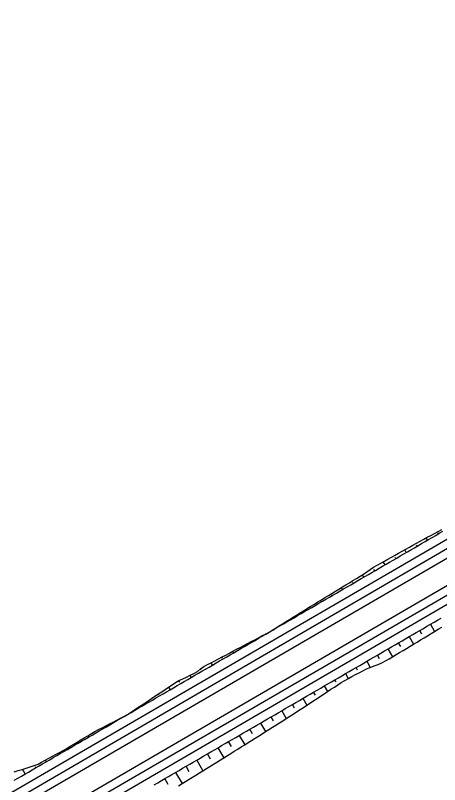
# Model space of a CAD drawing. Extents: x 6503541 to 6503743, y 5888004 to 5888145.
# Drawn here: x 6503573.428 to 6503574.671, y 5888024.591 to 5888026.845 of the extents above; entities that cross this region are included whole.
import ezdxf

# ---------------------------------------------------------------- set-up
doc = ezdxf.new("R2010")
doc.units = 0
doc.layers.add('12', color=7, linetype='Continuous')

msp = doc.modelspace()

# ---------------------------------------------------------------- linework, layer by layer
at = {"layer": '12'}
for p, q in [((6503569.2748, 5888022.1337), (6503581.2576, 5888029.0992)), ((6503569.2869, 5888022.113), (6503581.2696, 5888029.0785)), ((6503569.3219, 5888022.0528), (6503581.3046, 5888029.0183)), ((6503569.3339, 5888022.0321), (6503581.3167, 5888028.9976)), ((6503570.8964, 5888023.1041), (6503576.9288, 5888026.6107)), ((6503571.5477, 5888023.2911), (6503577.0127, 5888026.4679)), ((6503574.6649, 5888025.3285), (6503574.6666, 5888025.3257)), ((6503574.6355, 5888025.3076), (6503574.6317, 5888025.314)), ((6503574.5732, 5888025.2714), (6503574.5687, 5888025.2791)), ((6503574.6023, 5888025.293), (6503574.6044, 5888025.2895)), ((6503574.5397, 5888025.2575), (6503574.5421, 5888025.2533)), ((6503574.511, 5888025.2352), (6503574.5059, 5888025.244)), ((6503574.4772, 5888025.2217), (6503574.4799, 5888025.2171)), ((6503574.4487, 5888025.199), (6503574.4448, 5888025.2058)), ((6503574.3865, 5888025.1628), (6503574.3832, 5888025.1684)), ((6503574.4158, 5888025.184), (6503574.4176, 5888025.1809)), ((6503574.3539, 5888025.1472), (6503574.3554, 5888025.1448)), ((6503574.3242, 5888025.1267), (6503574.3217, 5888025.131)), ((6503574.2921, 5888025.1104), (6503574.2931, 5888025.1086)), ((6503574.262, 5888025.0905), (6503574.2603, 5888025.0934)), ((6503574.1997, 5888025.0543), (6503574.1992, 5888025.0552)), ((6503574.2303, 5888025.0734), (6503574.2309, 5888025.0724)), ((6503574.6441, 5888025.0611), (6503574.6564, 5888025.04)), ((6503574.1605, 5888025.0318), (6503574.1603, 5888025.0321)), ((6503574.1717, 5888025.0381), (6503574.1718, 5888025.038)), ((6503574.6193, 5888025.0322), (6503574.613, 5888025.043)), ((6503574.1285, 5888025.0153), (6503574.1295, 5888025.0135)), ((6503574.5818, 5888025.0249), (6503574.5947, 5888025.0028)), ((6503574.0975, 5888024.9969), (6503574.0967, 5888024.9985)), ((6503574.5196, 5888024.9887), (6503574.533, 5888024.9658)), ((6503574.5573, 5888024.9955), (6503574.5507, 5888025.0068)), ((6503574.0345, 5888024.962), (6503574.033, 5888024.9648)), ((6503574.0649, 5888024.9816), (6503574.0672, 5888024.9772)), ((6503574.4951, 5888024.9593), (6503574.4885, 5888024.9706)), ((6503574.0012, 5888024.948), (6503574.005, 5888024.9411)), ((6503574.4574, 5888024.9525), (6503574.4677, 5888024.9348)), ((6503573.9721, 5888024.9266), (6503573.9701, 5888024.93)), ((6503574.4307, 5888024.9268), (6503574.4262, 5888024.9344)), ((6503573.9095, 5888024.8914), (6503573.9071, 5888024.8959)), ((6503573.9394, 5888024.9116), (6503573.943, 5888024.905)), ((6503574.3682, 5888024.8909), (6503574.364, 5888024.8983)), ((6503574.3951, 5888024.9164), (6503574.4034, 5888024.9021)), ((6503573.8767, 5888024.8765), (6503573.8814, 5888024.8693)), ((6503574.3329, 5888024.8802), (6503574.3424, 5888024.8637)), ((6503573.8485, 5888024.8539), (6503573.8467, 5888024.8566)), ((6503574.307, 5888024.853), (6503574.3017, 5888024.8621)), ((6503573.8167, 5888024.8367), (6503573.8191, 5888024.8331)), ((6503574.2706, 5888024.844), (6503574.2822, 5888024.824)), ((6503574.2084, 5888024.8078), (6503574.2217, 5888024.7848)), ((6503574.2458, 5888024.8151), (6503574.2395, 5888024.8259)), ((6503573.7366, 5888024.7856), (6503573.7368, 5888024.7852)), ((6503574.1842, 5888024.7777), (6503574.1772, 5888024.7897)), ((6503573.7057, 5888024.7671), (6503573.7044, 5888024.7694)), ((6503574.1461, 5888024.7716), (6503574.1608, 5888024.7464)), ((6503573.6735, 5888024.7508), (6503573.6746, 5888024.749)), ((6503574.1226, 5888024.7404), (6503574.115, 5888024.7535)), ((6503573.6113, 5888024.7146), (6503573.6124, 5888024.7128)), ((6503573.6435, 5888024.7309), (6503573.6411, 5888024.735)), ((6503574.061, 5888024.7031), (6503574.0527, 5888024.7173)), ((6503574.0839, 5888024.7354), (6503574.0998, 5888024.708)), ((6503573.5812, 5888024.6948), (6503573.5794, 5888024.6979)), ((6503574.0216, 5888024.6993), (6503574.0387, 5888024.6699)), ((6503573.549, 5888024.6785), (6503573.5501, 5888024.6767)), ((6503573.9993, 5888024.666), (6503573.9905, 5888024.6812)), ((6503573.519, 5888024.6586), (6503573.5163, 5888024.6631)), ((6503573.9594, 5888024.6631), (6503573.9775, 5888024.6319)), ((6503573.4567, 5888024.6224), (6503573.4487, 5888024.6362)), ((6503573.4858, 5888024.6441), (6503573.4879, 5888024.6405)), ((6503573.8971, 5888024.6269), (6503573.9162, 5888024.594)), ((6503573.9376, 5888024.629), (6503573.9283, 5888024.645)), ((6503573.876, 5888024.5916), (6503573.866, 5888024.6088))]:
    msp.add_line(p, q, dxfattribs=at)
for points in [[(6503573.4248, 5888024.6038), (6503573.4352, 5888024.6099), (6503573.4455, 5888024.6159), (6503573.4559, 5888024.6219), (6503573.4663, 5888024.6279), (6503573.4767, 5888024.634), (6503573.487, 5888024.64), (6503573.4974, 5888024.646), (6503573.5078, 5888024.6521), (6503573.5182, 5888024.6581), (6503573.5285, 5888024.6641), (6503573.5389, 5888024.6702), (6503573.5493, 5888024.6762), (6503573.5597, 5888024.6822), (6503573.57, 5888024.6883), (6503573.5804, 5888024.6943), (6503573.5908, 5888024.7003), (6503573.6012, 5888024.7063), (6503573.6115, 5888024.7124), (6503573.6219, 5888024.7184), (6503573.6323, 5888024.7244), (6503573.6427, 5888024.7305), (6503573.653, 5888024.7365), (6503573.6634, 5888024.7425), (6503573.6738, 5888024.7486), (6503573.6842, 5888024.7546), (6503573.6945, 5888024.7606), (6503573.7049, 5888024.7667), (6503573.7153, 5888024.7727), (6503573.7257, 5888024.7787), (6503573.736, 5888024.7847), (6503573.7464, 5888024.7908), (6503573.7568, 5888024.7968), (6503573.7672, 5888024.8028), (6503573.7775, 5888024.8089), (6503573.7879, 5888024.8149), (6503573.7983, 5888024.8209), (6503573.8087, 5888024.827), (6503573.819, 5888024.833), (6503573.8294, 5888024.839), (6503573.8398, 5888024.8451), (6503573.8502, 5888024.8511), (6503573.8605, 5888024.8571), (6503573.8709, 5888024.8631), (6503573.8813, 5888024.8692), (6503573.8917, 5888024.8752), (6503573.902, 5888024.8812), (6503573.9124, 5888024.8873), (6503573.9228, 5888024.8933), (6503573.9332, 5888024.8993), (6503573.9435, 5888024.9054), (6503573.9539, 5888024.9114), (6503573.9643, 5888024.9174), (6503573.9747, 5888024.9234), (6503573.985, 5888024.9295), (6503573.9954, 5888024.9355), (6503574.0058, 5888024.9415), (6503574.0161, 5888024.9476), (6503574.0265, 5888024.9536), (6503574.0369, 5888024.9596), (6503574.0473, 5888024.9657), (6503574.0576, 5888024.9717), (6503574.068, 5888024.9777), (6503574.0784, 5888024.9838), (6503574.0888, 5888024.9898), (6503574.0991, 5888024.9958), (6503574.1095, 5888025.0018), (6503574.1199, 5888025.0079), (6503574.1303, 5888025.0139), (6503574.1406, 5888025.0199), (6503574.151, 5888025.026), (6503574.1614, 5888025.032), (6503574.1718, 5888025.038), (6503574.1821, 5888025.0441), (6503574.1925, 5888025.0501), (6503574.2029, 5888025.0561), (6503574.2133, 5888025.0622), (6503574.2236, 5888025.0682), (6503574.234, 5888025.0742), (6503574.2444, 5888025.0802), (6503574.2548, 5888025.0863), (6503574.2651, 5888025.0923), (6503574.2755, 5888025.0983), (6503574.2859, 5888025.1044), (6503574.2963, 5888025.1104), (6503574.3066, 5888025.1164), (6503574.317, 5888025.1225), (6503574.3274, 5888025.1285), (6503574.3378, 5888025.1345), (6503574.3481, 5888025.1406), (6503574.3585, 5888025.1466), (6503574.3689, 5888025.1526), (6503574.3793, 5888025.1586), (6503574.3896, 5888025.1647), (6503574.4, 5888025.1707), (6503574.4104, 5888025.1767), (6503574.4208, 5888025.1828), (6503574.4311, 5888025.1888), (6503574.4415, 5888025.1948), (6503574.4519, 5888025.2009), (6503574.4623, 5888025.2069), (6503574.4726, 5888025.2129), (6503574.483, 5888025.219), (6503574.4934, 5888025.225), (6503574.5038, 5888025.231), (6503574.5141, 5888025.237), (6503574.5245, 5888025.2431), (6503574.5349, 5888025.2491), (6503574.5453, 5888025.2551), (6503574.5556, 5888025.2612), (6503574.566, 5888025.2672), (6503574.5764, 5888025.2732), (6503574.5867, 5888025.2793), (6503574.5971, 5888025.2853), (6503574.6075, 5888025.2913), (6503574.6179, 5888025.2973), (6503574.6282, 5888025.3034), (6503574.6386, 5888025.3094), (6503574.649, 5888025.3154), (6503574.6594, 5888025.3215), (6503574.6697, 5888025.3275), (6503574.6801, 5888025.3335)], [(6503574.1717, 5888025.0381), (6503574.182, 5888025.0443), (6503574.1922, 5888025.0507), (6503574.2023, 5888025.0571), (6503574.2125, 5888025.0635), (6503574.2227, 5888025.0699), (6503574.2328, 5888025.0763), (6503574.243, 5888025.0826), (6503574.2532, 5888025.089), (6503574.2634, 5888025.0953), (6503574.2736, 5888025.1016), (6503574.2839, 5888025.1078), (6503574.2941, 5888025.1141), (6503574.3044, 5888025.1204), (6503574.3146, 5888025.1266), (6503574.3248, 5888025.1329), (6503574.3351, 5888025.1391), (6503574.3453, 5888025.1454), (6503574.3556, 5888025.1516), (6503574.3658, 5888025.1579), (6503574.3761, 5888025.1641), (6503574.3863, 5888025.1703), (6503574.3966, 5888025.1766), (6503574.4069, 5888025.1828), (6503574.4171, 5888025.189), (6503574.4274, 5888025.1952), (6503574.4377, 5888025.2015), (6503574.4479, 5888025.2077), (6503574.4579, 5888025.2143), (6503574.4676, 5888025.2216), (6503574.4776, 5888025.2282), (6503574.4881, 5888025.2341), (6503574.4986, 5888025.2399), (6503574.509, 5888025.2458), (6503574.5195, 5888025.2517), (6503574.5299, 5888025.2576), (6503574.5404, 5888025.2634), (6503574.5509, 5888025.2693), (6503574.5614, 5888025.2751), (6503574.5719, 5888025.2809), (6503574.5824, 5888025.2867), (6503574.5929, 5888025.2925), (6503574.6034, 5888025.2984), (6503574.6139, 5888025.3042), (6503574.6244, 5888025.31), (6503574.6349, 5888025.3158), (6503574.6454, 5888025.3216), (6503574.6559, 5888025.3274), (6503574.6665, 5888025.3332), (6503574.677, 5888025.3389)], [(6503573.8349, 5888024.5907), (6503573.8453, 5888024.5968), (6503573.8557, 5888024.6028), (6503573.8661, 5888024.6088), (6503573.8764, 5888024.6149), (6503573.8868, 5888024.6209), (6503573.8972, 5888024.6269), (6503573.9076, 5888024.6329), (6503573.9179, 5888024.639), (6503573.9283, 5888024.645), (6503573.9387, 5888024.651), (6503573.9491, 5888024.6571), (6503573.9594, 5888024.6631), (6503573.9698, 5888024.6691), (6503573.9802, 5888024.6752), (6503573.9906, 5888024.6812), (6503574.0009, 5888024.6872), (6503574.0113, 5888024.6933), (6503574.0217, 5888024.6993), (6503574.0321, 5888024.7053), (6503574.0424, 5888024.7113), (6503574.0528, 5888024.7174), (6503574.0632, 5888024.7234), (6503574.0735, 5888024.7294), (6503574.0839, 5888024.7355), (6503574.0943, 5888024.7415), (6503574.1047, 5888024.7475), (6503574.115, 5888024.7536), (6503574.1254, 5888024.7596), (6503574.1358, 5888024.7656), (6503574.1462, 5888024.7717), (6503574.1565, 5888024.7777), (6503574.1669, 5888024.7837), (6503574.1773, 5888024.7897), (6503574.1877, 5888024.7958), (6503574.198, 5888024.8018), (6503574.2084, 5888024.8078), (6503574.2188, 5888024.8139), (6503574.2292, 5888024.8199), (6503574.2395, 5888024.8259), (6503574.2499, 5888024.832), (6503574.2603, 5888024.838), (6503574.2707, 5888024.844), (6503574.281, 5888024.8501), (6503574.2914, 5888024.8561), (6503574.3018, 5888024.8621), (6503574.3122, 5888024.8681), (6503574.3225, 5888024.8742), (6503574.3329, 5888024.8802), (6503574.3433, 5888024.8862), (6503574.3537, 5888024.8923), (6503574.364, 5888024.8983), (6503574.3744, 5888024.9043), (6503574.3848, 5888024.9104), (6503574.3952, 5888024.9164), (6503574.4055, 5888024.9224), (6503574.4159, 5888024.9284), (6503574.4263, 5888024.9345), (6503574.4367, 5888024.9405), (6503574.447, 5888024.9465), (6503574.4574, 5888024.9526), (6503574.4678, 5888024.9586), (6503574.4782, 5888024.9646), (6503574.4885, 5888024.9707), (6503574.4989, 5888024.9767), (6503574.5093, 5888024.9827), (6503574.5197, 5888024.9888), (6503574.53, 5888024.9948), (6503574.5404, 5888025.0008), (6503574.5508, 5888025.0068), (6503574.5612, 5888025.0129), (6503574.5715, 5888025.0189), (6503574.5819, 5888025.0249), (6503574.5923, 5888025.031), (6503574.6027, 5888025.037), (6503574.613, 5888025.043), (6503574.6234, 5888025.0491), (6503574.6338, 5888025.0551), (6503574.6441, 5888025.0611), (6503574.6545, 5888025.0672), (6503574.6649, 5888025.0732), (6503574.6753, 5888025.0792)], [(6503573.7568, 5888024.7968), (6503573.7668, 5888024.8035), (6503573.7768, 5888024.8101), (6503573.7868, 5888024.8168), (6503573.7968, 5888024.8234), (6503573.8068, 5888024.8301), (6503573.8168, 5888024.8367), (6503573.8269, 5888024.8434), (6503573.8369, 5888024.8501), (6503573.8469, 5888024.8567), (6503573.8569, 5888024.8634), (6503573.8669, 5888024.87), (6503573.8769, 5888024.8767), (6503573.8869, 5888024.8833), (6503573.8969, 5888024.89), (6503573.9073, 5888024.896), (6503573.9182, 5888024.9013), (6503573.929, 5888024.9065), (6503573.9398, 5888024.9117), (6503573.9506, 5888024.917), (6503573.9613, 5888024.9225), (6503573.9706, 5888024.9305), (6503573.9806, 5888024.9371), (6503573.9912, 5888024.9427), (6503574.0018, 5888024.9483), (6503574.0124, 5888024.9539), (6503574.0231, 5888024.9596), (6503574.0337, 5888024.9652), (6503574.0443, 5888024.9708), (6503574.0549, 5888024.9764), (6503574.0655, 5888024.982), (6503574.0762, 5888024.9876), (6503574.0868, 5888024.9932), (6503574.0974, 5888024.9988), (6503574.108, 5888025.0044), (6503574.1186, 5888025.0101), (6503574.1292, 5888025.0157), (6503574.1399, 5888025.0213), (6503574.1505, 5888025.0269), (6503574.1611, 5888025.0325), (6503574.1717, 5888025.0381)], [(6503573.9061, 5888024.5877), (6503573.9163, 5888024.5941), (6503573.9265, 5888024.6004), (6503573.9367, 5888024.6067), (6503573.9469, 5888024.613), (6503573.9571, 5888024.6193), (6503573.9673, 5888024.6257), (6503573.9775, 5888024.632), (6503573.9877, 5888024.6383), (6503573.9979, 5888024.6446), (6503574.0081, 5888024.6509), (6503574.0183, 5888024.6573), (6503574.0286, 5888024.6636), (6503574.0388, 5888024.6699), (6503574.049, 5888024.6762), (6503574.0592, 5888024.6825), (6503574.0694, 5888024.6889), (6503574.0796, 5888024.6952), (6503574.0897, 5888024.7016), (6503574.0999, 5888024.708), (6503574.11, 5888024.7144), (6503574.1202, 5888024.7208), (6503574.1304, 5888024.7272), (6503574.1405, 5888024.7336), (6503574.1507, 5888024.74), (6503574.1608, 5888024.7464), (6503574.171, 5888024.7528), (6503574.1811, 5888024.7592), (6503574.1913, 5888024.7656), (6503574.2015, 5888024.772), (6503574.2116, 5888024.7784), (6503574.2218, 5888024.7848), (6503574.2319, 5888024.7913), (6503574.2421, 5888024.7977), (6503574.2521, 5888024.8043), (6503574.2622, 5888024.8109), (6503574.2722, 5888024.8175), (6503574.2823, 5888024.8241), (6503574.2923, 5888024.8307), (6503574.3023, 5888024.8373), (6503574.3124, 5888024.8439), (6503574.3224, 5888024.8505), (6503574.3324, 5888024.8571), (6503574.3425, 5888024.8637), (6503574.3525, 5888024.8704), (6503574.3625, 5888024.877), (6503574.3726, 5888024.8836), (6503574.3826, 5888024.8903), (6503574.3929, 5888024.8964), (6503574.4035, 5888024.9021), (6503574.4141, 5888024.9078), (6503574.4246, 5888024.9134), (6503574.4352, 5888024.9191), (6503574.4457, 5888024.9249), (6503574.4564, 5888024.9304), (6503574.4677, 5888024.9348), (6503574.4791, 5888024.9392), (6503574.4904, 5888024.9435), (6503574.5018, 5888024.9479), (6503574.5124, 5888024.9535), (6503574.5227, 5888024.9596), (6503574.533, 5888024.9658), (6503574.5433, 5888024.972), (6503574.5536, 5888024.9781), (6503574.5639, 5888024.9843), (6503574.5742, 5888024.9905), (6503574.5845, 5888024.9967), (6503574.5947, 5888025.0028), (6503574.605, 5888025.009), (6503574.6153, 5888025.0152), (6503574.6256, 5888025.0214), (6503574.6359, 5888025.0276), (6503574.6461, 5888025.0338), (6503574.6564, 5888025.04), (6503574.6667, 5888025.0462), (6503574.677, 5888025.0524)], [(6503573.4244, 5888024.6283), (6503573.4361, 5888024.6321), (6503573.4478, 5888024.6359), (6503573.4594, 5888024.6397), (6503573.4711, 5888024.6435), (6503573.4828, 5888024.6473), (6503573.4944, 5888024.6512), (6503573.505, 5888024.6569), (6503573.5155, 5888024.6627), (6503573.5261, 5888024.6684), (6503573.5366, 5888024.6742), (6503573.5471, 5888024.6799), (6503573.5577, 5888024.6857), (6503573.5682, 5888024.6914), (6503573.5786, 5888024.6974), (6503573.5889, 5888024.7036), (6503573.5992, 5888024.7098), (6503573.6095, 5888024.7159), (6503573.6198, 5888024.7221), (6503573.63, 5888024.7283), (6503573.6403, 5888024.7345), (6503573.6506, 5888024.7407), (6503573.661, 5888024.7466), (6503573.6717, 5888024.7522), (6503573.6823, 5888024.7578), (6503573.6929, 5888024.7634), (6503573.7036, 5888024.7689), (6503573.7142, 5888024.7745), (6503573.7249, 5888024.7801), (6503573.7355, 5888024.7856), (6503573.7462, 5888024.7912), (6503573.7568, 5888024.7968)]]:
    msp.add_lwpolyline(points, dxfattribs=at)

doc.saveas('drawing.dxf')
